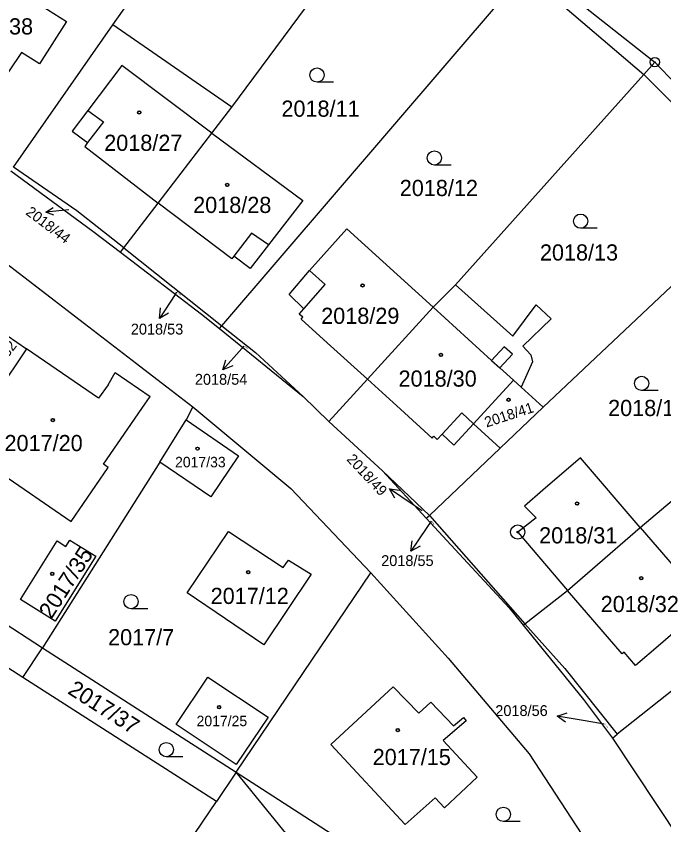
# Model space of a CAD drawing. Extents: x -593183 to -588034, y -1130415 to -1124994.
# Drawn here: x -590000.6 to -589932.6, y -1128698.4 to -1128613.4 of the extents above; entities that cross this region are included whole.
import ezdxf

# ---------------------------------------------------------------- set-up
doc = ezdxf.new("R2010")
doc.units = 0
for name, color, linetype in [('Vrstva 1', 7, 'Continuous'), ('Vrstva 16', 7, 'Continuous'), ('Vrstva 18', 7, 'Continuous'), ('Vrstva 19', 7, 'Continuous'), ('Vrstva 24', 7, 'Continuous'), ('Vrstva 25', 7, 'Continuous'), ('Vrstva 4', 7, 'Continuous')]:
    doc.layers.add(name, color=color, linetype=linetype)

msp = doc.modelspace()

# ---------------------------------------------------------------- linework, layer by layer
at = {"layer": 'Vrstva 1'}
for p, q in [((-589990.46, -1128614.28), (-589972.63, -1128588.79)), ((-589977.98, -1128622.92), (-589959.71, -1128598.28)), ((-590004.81, -1128607.9), (-589995.35, -1128613.92)), ((-589946.49, -1128607.94), (-589933.5, -1128618.2)), ((-589979.01, -1128645.92), (-589947.19, -1128608.79)), ((-589947.19, -1128608.79), (-589934.67, -1128619.51)), ((-589995.35, -1128613.92), (-589998.19, -1128618.38)), ((-590000.93, -1128629.25), (-589990.46, -1128614.28)), ((-589977.98, -1128622.92), (-589990.46, -1128614.28)), ((-590000.09, -1128617.17), (-590002.68, -1128621.02)), ((-589998.19, -1128618.38), (-590000.09, -1128617.17)), ((-589934.67, -1128619.51), (-589933.5, -1128618.2)), ((-589933.5, -1128618.2), (-589928.55, -1128623.45)), ((-589954.46, -1128641.63), (-589934.67, -1128619.51)), ((-589934.67, -1128619.51), (-589921.81, -1128632.35)), ((-589980.06, -1128625.68), (-589977.98, -1128622.92)), ((-589985.71, -1128633.03), (-589980.06, -1128625.68)), ((-589980.06, -1128625.68), (-589970.5, -1128632.75)), ((-589994.24, -1128633.83), (-590000.93, -1128629.25)), ((-590001.19, -1128629.62), (-589992.56, -1128635.98)), ((-589970.5, -1128632.75), (-589974.1, -1128637.41)), ((-589945.25, -1128654.47), (-589921.81, -1128632.35)), ((-589989.32, -1128637.73), (-589985.71, -1128633.03)), ((-589977.98, -1128638.89), (-589985.71, -1128633.03)), ((-589989.32, -1128637.73), (-589994.24, -1128633.83)), ((-589992.56, -1128635.98), (-589989.67, -1128638.19)), ((-589969.81, -1128640.11), (-589965.86, -1128635.72)), ((-589965.86, -1128635.72), (-589956.8, -1128643.96)), ((-589989.67, -1128638.19), (-589989.32, -1128637.73)), ((-589989.32, -1128637.73), (-589979.01, -1128645.92)), ((-589974.1, -1128637.41), (-589976.02, -1128639.9)), ((-590002.6, -1128638.66), (-589982.07, -1128654.44)), ((-589989.67, -1128638.19), (-589981.14, -1128644.71)), ((-589977.76, -1128638.61), (-589977.98, -1128638.89)), ((-589976.02, -1128639.9), (-589977.76, -1128638.61)), ((-589971.95, -1128642.64), (-589969.81, -1128640.11)), ((-589956.8, -1128643.96), (-589954.46, -1128641.63)), ((-589954.46, -1128641.63), (-589948.41, -1128647.02)), ((-589970.39, -1128644.14), (-589971.95, -1128642.64)), ((-589948.41, -1128647.02), (-589945.97, -1128643.72)), ((-589945.97, -1128643.72), (-589944.38, -1128645.19)), ((-589981.14, -1128644.71), (-589979.27, -1128646.22)), ((-589970.88, -1128644.69), (-589970.39, -1128644.14)), ((-589970.51, -1128645.03), (-589970.88, -1128644.69)), ((-589956.8, -1128643.96), (-589963.72, -1128651.53)), ((-589970.68, -1128645.21), (-589970.51, -1128645.03)), ((-589967.94, -1128647.7), (-589970.68, -1128645.21)), ((-589944.38, -1128645.19), (-589947.37, -1128648.07)), ((-589935.04, -1128667.12), (-589908.89, -1128644.97)), ((-590002.63, -1128646.24), (-589999.54, -1128648.36)), ((-589979.27, -1128646.22), (-589979.01, -1128645.92)), ((-589979.27, -1128646.22), (-589970.46, -1128653.34)), ((-589979.01, -1128645.92), (-589975.47, -1128648.73)), ((-589963.72, -1128651.53), (-589967.94, -1128647.7)), ((-589947.37, -1128648.07), (-589946.53, -1128648.99)), ((-589999.54, -1128648.36), (-590002.94, -1128653.38)), ((-589991.99, -1128653.52), (-589999.54, -1128648.36)), ((-589975.47, -1128648.73), (-589970.46, -1128653.34)), ((-589946.53, -1128648.99), (-589946.36, -1128649.72)), ((-589946.36, -1128649.72), (-589947.56, -1128652.36)), ((-589967.75, -1128655.97), (-589963.72, -1128651.53)), ((-589990.98, -1128652.14), (-589991.99, -1128653.52)), ((-589948.36, -1128651.63), (-589952.55, -1128656.22)), ((-589947.56, -1128652.36), (-589948.36, -1128651.63)), ((-589945.25, -1128654.47), (-589947.56, -1128652.36)), ((-589987.43, -1128654.61), (-589986.56, -1128653.34)), ((-589970.46, -1128653.34), (-589967.75, -1128655.97)), ((-589991.45, -1128660.47), (-589987.43, -1128654.61)), ((-589982.07, -1128654.44), (-589982.75, -1128655.8)), ((-589982.07, -1128654.44), (-589971.77, -1128663.02)), ((-589949.74, -1128658.79), (-589945.25, -1128654.47)), ((-589985.54, -1128660.27), (-589982.75, -1128655.8)), ((-589982.75, -1128655.8), (-589977.25, -1128659.59)), ((-589967.75, -1128655.97), (-589962.12, -1128661.18)), ((-589952.55, -1128656.22), (-589949.74, -1128658.79)), ((-590006.43, -1128658.56), (-589994.86, -1128666.5)), ((-589957.2, -1128665.86), (-589949.74, -1128658.79)), ((-589977.25, -1128659.59), (-589980.18, -1128663.91)), ((-589941.33, -1128659.8), (-589945.26, -1128663.19)), ((-589935.04, -1128667.12), (-589941.33, -1128659.8)), ((-589985.54, -1128660.27), (-589997.85, -1128679.77)), ((-589994.86, -1128666.5), (-589990.96, -1128660.81)), ((-589990.96, -1128660.81), (-589991.45, -1128660.47)), ((-589980.18, -1128663.91), (-589985.54, -1128660.27)), ((-589957.2, -1128665.86), (-589962.12, -1128661.18)), ((-589962.12, -1128661.18), (-589957.52, -1128666.16)), ((-589971.77, -1128663.02), (-589963.36, -1128671.9)), ((-589945.26, -1128663.19), (-589947.21, -1128664.88)), ((-589947.21, -1128664.88), (-589945.96, -1128666.1)), ((-590019.7, -1128665.69), (-589997.85, -1128679.77)), ((-589957.52, -1128666.16), (-589957.2, -1128665.86)), ((-589957.2, -1128665.86), (-589947.15, -1128677.24)), ((-589957.52, -1128666.16), (-589948.82, -1128675.56)), ((-589945.96, -1128666.1), (-589947.91, -1128667.61)), ((-589982.65, -1128674), (-589978.31, -1128667.55)), ((-589978.31, -1128667.55), (-589972.55, -1128671.32)), ((-589947.91, -1128667.61), (-589942.67, -1128673.75)), ((-589942.67, -1128673.75), (-589935.04, -1128667.12)), ((-589935.04, -1128667.12), (-589931.46, -1128671.28)), ((-589999.94, -1128682.89), (-590021.56, -1128669.03)), ((-589972.55, -1128671.32), (-589972, -1128670.58)), ((-589972, -1128670.58), (-589969.62, -1128672.03)), ((-589977.52, -1128692.86), (-589963.36, -1128671.9)), ((-589963.36, -1128671.9), (-589955.22, -1128680.86)), ((-589969.62, -1128672.03), (-589974.59, -1128679.45)), ((-589974.59, -1128679.45), (-589982.65, -1128674)), ((-589947.15, -1128677.24), (-589942.67, -1128673.75)), ((-589936.94, -1128680.4), (-589942.67, -1128673.75)), ((-589928.07, -1128675.22), (-589932.92, -1128679.39)), ((-589948.82, -1128675.56), (-589947.34, -1128677.39)), ((-589922.31, -1128676.81), (-589937.46, -1128688.86)), ((-589947.34, -1128677.39), (-589947.15, -1128677.24)), ((-589947.34, -1128677.39), (-589941.01, -1128685.2)), ((-589947.15, -1128677.24), (-589942.97, -1128681.97)), ((-589932.92, -1128679.39), (-589935.54, -1128681.63)), ((-589999.94, -1128682.89), (-589997.85, -1128679.77)), ((-589997.85, -1128679.77), (-589977.52, -1128692.86)), ((-589936.74, -1128680.23), (-589936.94, -1128680.4)), ((-589935.54, -1128681.63), (-589936.74, -1128680.23)), ((-589955.22, -1128680.86), (-589946.7, -1128690.93)), ((-589942.97, -1128681.97), (-589937.46, -1128688.86)), ((-589979.59, -1128695.93), (-589999.94, -1128682.89)), ((-589983.82, -1128687.83), (-589980.48, -1128682.85)), ((-589980.48, -1128682.85), (-589974.16, -1128687.08)), ((-589967.55, -1128689.94), (-589961.02, -1128683.87)), ((-589961.02, -1128683.87), (-589958.3, -1128686.66)), ((-589958.3, -1128686.66), (-589957.04, -1128685.48)), ((-589957.04, -1128685.48), (-589954.67, -1128687.99)), ((-589941.01, -1128685.2), (-589937.95, -1128689.27)), ((-589974.16, -1128687.08), (-589977.5, -1128692.06)), ((-589954.67, -1128687.99), (-589953.62, -1128687.1)), ((-589953.62, -1128687.1), (-589953.33, -1128687.44)), ((-589977.5, -1128692.06), (-589983.82, -1128687.83)), ((-589953.33, -1128687.44), (-589955.75, -1128689.51)), ((-589937.95, -1128689.27), (-589937.46, -1128688.86)), ((-589955.75, -1128689.51), (-589952.17, -1128693.38)), ((-589937.95, -1128689.27), (-589930.91, -1128699.9)), ((-589959.75, -1128698.34), (-589967.55, -1128689.94)), ((-589946.7, -1128690.93), (-589941.18, -1128699.39)), ((-589977.52, -1128692.86), (-589979.59, -1128695.93)), ((-589977.52, -1128692.86), (-589948.86, -1128711.31)), ((-589959.5, -1128714.95), (-589977.52, -1128692.86)), ((-589952.17, -1128693.38), (-589955.62, -1128696.6)), ((-589956.59, -1128695.55), (-589959.75, -1128698.34)), ((-589955.62, -1128696.6), (-589956.59, -1128695.55)), ((-589984.35, -1128702.97), (-589979.59, -1128695.93))]:
    msp.add_line(p, q, dxfattribs=at)
for points in [[(-589990.98, -1128652.14), (-589990.22, -1128650.83), (-589986.56, -1128653.34)], [(-589992.25, -1128670.14), (-589996.52, -1128676.98), (-590000.18, -1128674.7), (-589996.32, -1128668.52), (-589995.42, -1128669.11), (-589994.99, -1128668.45), (-589992.25, -1128670.14)]]:
    msp.add_lwpolyline(points, dxfattribs=at)
at = {"layer": 'Vrstva 16'}
for p, q in [((-589983.77, -1128642.4), (-589983.93, -1128642.64)), ((-589976.7, -1128648.08), (-589976.91, -1128648.32)), ((-589957.94, -1128665.38), (-589958.9, -1128664.74)), ((-589957.02, -1128666.48), (-589957.47, -1128667.14)), ((-589938.81, -1128687.81), (-589940.82, -1128687.46))]:
    msp.add_line(p, q, dxfattribs=at)
at = {"layer": 'Vrstva 24'}
for centre, radius in [((-589933.5, -1128618.2), 0.5), ((-589933.5, -1128618.2), 0.0327), ((-589947.91, -1128667.61), 0.75), ((-589947.91, -1128667.61), 0.0903)]:
    msp.add_circle(centre, radius, dxfattribs=at)
at = {"layer": 'Vrstva 25'}
for p, q in [((-589967.26, -1128620.31), (-589969.01, -1128620.31)), ((-589954.92, -1128629.02), (-589956.67, -1128629.02)), ((-589995.09, -1128633.74), (-589997.509, -1128633.966)), ((-589939.55, -1128635.67), (-589941.3, -1128635.67)), ((-589983.93, -1128642.64), (-589985.584, -1128645.143)), ((-589976.91, -1128648.32), (-589978.901, -1128650.564)), ((-589933.14, -1128652.73), (-589934.89, -1128652.73)), ((-589958.9, -1128664.74), (-589961.397, -1128663.077)), ((-589957.47, -1128667.14), (-589959.15, -1128669.625)), ((-589986.81, -1128675.67), (-589988.56, -1128675.67)), ((-589940.82, -1128687.46), (-589943.776, -1128686.948)), ((-589983.1, -1128691.23), (-589984.85, -1128691.23)), ((-589947.67, -1128698.04), (-589949.42, -1128698.04))]:
    msp.add_line(p, q, dxfattribs=at)
for points in [[(-589996.665, -1128634.294), (-589997.509, -1128633.966), (-589996.741, -1128633.487)], [(-589984.615, -1128644.584), (-589985.584, -1128645.143), (-589985.45, -1128644.033)], [(-589977.863, -1128650.148), (-589978.901, -1128650.564), (-589978.611, -1128649.484)], [(-589960.842, -1128664.047), (-589961.397, -1128663.077), (-589960.287, -1128663.215)], [(-589958.176, -1128669.077), (-589959.15, -1128669.625), (-589959.004, -1128668.517)], [(-589942.876, -1128687.612), (-589943.776, -1128686.948), (-589942.705, -1128686.626)]]:
    msp.add_lwpolyline(points, dxfattribs=at)
for centre, radius in [((-589969.01, -1128619.56), 0.75), ((-589987.69, -1128623.49), 0.175), ((-589987.69, -1128623.49), 0.15), ((-589956.67, -1128628.27), 0.75), ((-589978.44, -1128631.11), 0.175), ((-589978.44, -1128631.11), 0.15), ((-589941.3, -1128634.92), 0.75), ((-589964.22, -1128641.68), 0.175), ((-589964.22, -1128641.68), 0.15), ((-589955.98, -1128648.98), 0.175), ((-589955.98, -1128648.98), 0.15), ((-589934.89, -1128651.98), 0.75), ((-589948.87, -1128653.69), 0.175), ((-589948.87, -1128653.69), 0.15), ((-589996.78, -1128655.83), 0.175), ((-589996.78, -1128655.83), 0.15), ((-589981.57, -1128658.84), 0.175), ((-589981.57, -1128658.84), 0.15), ((-589941.68, -1128664.61), 0.175), ((-589941.68, -1128664.61), 0.15), ((-589996.84, -1128672), 0.175), ((-589996.84, -1128672), 0.15), ((-589976.23, -1128671.84), 0.175), ((-589976.23, -1128671.84), 0.15), ((-589934.92, -1128672.46), 0.175), ((-589934.92, -1128672.46), 0.15), ((-589988.56, -1128674.92), 0.75), ((-589979.31, -1128686.02), 0.175), ((-589979.31, -1128686.02), 0.15), ((-589960.53, -1128688.43), 0.175), ((-589960.53, -1128688.43), 0.15), ((-589984.85, -1128690.48), 0.75), ((-589949.42, -1128697.29), 0.75)]:
    msp.add_circle(centre, radius, dxfattribs=at)
at = {"layer": 'Vrstva 4'}
for p, q in [((-589989.52, -1128618.57), (-589993.09, -1128623.28)), ((-589980.06, -1128625.68), (-589989.52, -1128618.57)), ((-589993.09, -1128623.28), (-589994.75, -1128625.45)), ((-589993.09, -1128623.28), (-589991.47, -1128624.47)), ((-589991.47, -1128624.47), (-589993.12, -1128626.66)), ((-589994.75, -1128625.45), (-589993.12, -1128626.66)), ((-589993.12, -1128626.66), (-589993.43, -1128627.08)), ((-589993.43, -1128627.08), (-589985.71, -1128633.03)), ((-589975.89, -1128636.17), (-589977.76, -1128638.61)), ((-589974.1, -1128637.41), (-589975.89, -1128636.17)), ((-589968.14, -1128641.58), (-589969.81, -1128640.11)), ((-589970.39, -1128644.14), (-589968.14, -1128641.58)), ((-589950.67, -1128649.56), (-589956.8, -1128643.96)), ((-589949.33, -1128648.12), (-589950.67, -1128649.56)), ((-589948.45, -1128648.91), (-589949.33, -1128648.12)), ((-589949.79, -1128650.33), (-589948.45, -1128648.91)), ((-589950.67, -1128649.56), (-589949.79, -1128650.33)), ((-589948.36, -1128651.63), (-589949.79, -1128650.33)), ((-589963.72, -1128651.53), (-589960.25, -1128654.68)), ((-589960.25, -1128654.68), (-589956.91, -1128657.72)), ((-589955.86, -1128657.32), (-589953.8, -1128655.06)), ((-589953.8, -1128655.06), (-589952.55, -1128656.22)), ((-589952.55, -1128656.22), (-589954.61, -1128658.48)), ((-589956.91, -1128657.72), (-589956.74, -1128657.53)), ((-589956.74, -1128657.53), (-589956.37, -1128657.87)), ((-589956.37, -1128657.87), (-589955.86, -1128657.32)), ((-589954.61, -1128658.48), (-589955.86, -1128657.32))]:
    msp.add_line(p, q, dxfattribs=at)

# ---------------------------------------------------------------- texts
at = {"layer": 'Vrstva 16'}
for s, rotation, p in [('2018/44', 323.00118, (-589999.71, -1128634.15)), ('2018/49', 312.93351, (-589965.96, -1128660.01))]:
    msp.add_text(s, height=1.1, rotation=rotation, dxfattribs=at).set_placement(p)
for s, p in [('2018/53', (-589988.581, -1128646.84)), ('2018/54', (-589981.848, -1128652.12)), ('2018/55', (-589962.264, -1128671.18)), ('2018/56', (-589950.268, -1128686.95))]:
    msp.add_text(s, height=1.14, dxfattribs=at).set_placement(p)
at = {"layer": 'Vrstva 18'}
for s, p in [('2018/11', (-589972.75, -1128623.94)), ('2018/12', (-589960.31, -1128632.28)), ('2018/13', (-589945.58, -1128639.06)), ('2018/14', (-589938.41, -1128655.41)), ('2017/7', (-589990.97, -1128679.51))]:
    msp.add_text(s, height=1.7, dxfattribs=at).set_placement(p)
for s, height, rotation, p in [('2018/44', 0.01, 323.00118, (-589995.09, -1128633.74)), ('2018/53', 0.1, 318.6522, (-589983.77, -1128642.4)), ('2018/54', 0.1, 325.78434, (-589976.7, -1128648.08)), ('2018/49', 0.01, 312.93351, (-589957.94, -1128665.38)), ('2018/55', 0.1, 309.80556, (-589957.02, -1128666.48)), ('2017/37', 1.7, 327.37176, (-589995.317, -1128684.525)), ('2018/56', 0.1, 310.60125, (-589938.81, -1128687.81))]:
    msp.add_text(s, height=height, rotation=rotation, dxfattribs=at).set_placement(p)
at = {"layer": 'Vrstva 19'}
for s, height, p in [('2018/38', 1.7, (-590007.07, -1128615.29)), ('2018/27', 1.7, (-589991.38, -1128627.53)), ('2018/28', 1.7, (-589982.03, -1128634.06)), ('2018/29', 1.7, (-589968.57, -1128645.72)), ('2018/30', 1.7, (-589960.44, -1128652.32)), ('2017/20', 1.7, (-590001.86, -1128659.1)), ('2017/33', 1.1, (-589983.93, -1128660.8)), ('2018/31', 1.7, (-589945.66, -1128668.8)), ('2017/12', 1.7, (-589980.19, -1128675.17)), ('2018/32', 1.7, (-589939.19, -1128676.03)), ('2017/25', 1.1, (-589981.67, -1128688.02)), ('2017/15', 1.7, (-589963.16, -1128692.11))]:
    msp.add_text(s, height=height, dxfattribs=at).set_placement(p)
for s, height, rotation, p in [('2017/32', 1.1, 52.35237, (-590003.75, -1128652.23)), ('2018/41', 1.1, 18, (-589951.19, -1128656.62)), ('2017/35', 1.7, 57.13875, (-589996.93, -1128676.832))]:
    msp.add_text(s, height=height, rotation=rotation, dxfattribs=at).set_placement(p)

doc.saveas('drawing.dxf')
